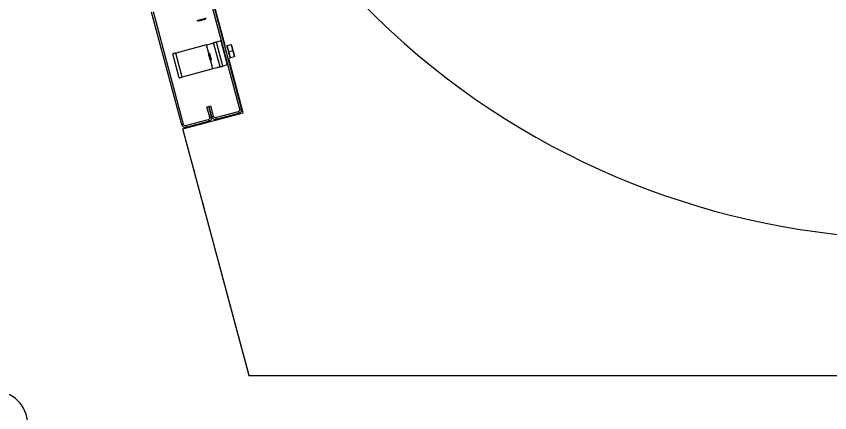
# Model space of a CAD drawing. Extents: x -264205 to -263659, y -1242401 to -1242060.
# Drawn here: x -263873.997 to -263873.375, y -1242242 to -1242241.696 of the extents above; entities that cross this region are included whole.
import ezdxf

# ---------------------------------------------------------------- set-up
doc = ezdxf.new("R2010")
doc.units = 0
doc.layers.add('SITUACIA_DSP_2D', color=7, linetype='Continuous')

msp = doc.modelspace()

# ---------------------------------------------------------------- linework, layer by layer
at = {"layer": 'SITUACIA_DSP_2D'}
for p, q in [((-263873.83765, -1242241.71864), (-263873.95419, -1242241.28368)), ((-263873.82655, -1242241.7673), (-263873.84966, -1242241.68104)), ((-263873.82517, -1242241.76693), (-263873.84828, -1242241.68067)), ((-263873.89417, -1242241.69297), (-263873.87105, -1242241.77923)), ((-263873.89279, -1242241.6926), (-263873.86968, -1242241.77886)), ((-263873.85223, -1242241.69771), (-263873.85209, -1242241.69768)), ((-263873.85943, -1242241.69964), (-263873.85938, -1242241.69963)), ((-263873.85938, -1242241.69963), (-263873.85903, -1242241.69954)), ((-263873.85903, -1242241.69954), (-263873.85839, -1242241.69936)), ((-263873.85853, -1242241.70014), (-263873.85856, -1242241.70015)), ((-263873.85825, -1242241.70006), (-263873.85853, -1242241.70014)), ((-263873.85839, -1242241.69936), (-263873.85752, -1242241.69913)), ((-263873.85768, -1242241.69991), (-263873.85825, -1242241.70006)), ((-263873.85688, -1242241.6997), (-263873.85768, -1242241.69991)), ((-263873.85752, -1242241.69913), (-263873.85649, -1242241.69886)), ((-263873.85594, -1242241.69945), (-263873.85688, -1242241.6997)), ((-263873.85649, -1242241.69886), (-263873.8554, -1242241.69856)), ((-263873.85496, -1242241.69918), (-263873.85594, -1242241.69945)), ((-263873.8554, -1242241.69856), (-263873.85434, -1242241.69828)), ((-263873.85405, -1242241.69894), (-263873.85496, -1242241.69918)), ((-263873.85434, -1242241.69828), (-263873.85341, -1242241.69803)), ((-263873.8533, -1242241.69874), (-263873.85405, -1242241.69894)), ((-263873.85341, -1242241.69803), (-263873.85268, -1242241.69783)), ((-263873.8528, -1242241.6986), (-263873.8533, -1242241.69874)), ((-263873.8526, -1242241.69855), (-263873.8528, -1242241.6986)), ((-263873.85268, -1242241.69783), (-263873.85223, -1242241.69771)), ((-263873.85259, -1242241.69855), (-263873.8526, -1242241.69855)), ((-263873.84514, -1242241.71632), (-263873.84552, -1242241.71643)), ((-263873.84473, -1242241.71621), (-263873.84514, -1242241.71632)), ((-263873.8443, -1242241.7161), (-263873.84473, -1242241.71621)), ((-263873.841, -1242241.71521), (-263873.8443, -1242241.7161)), ((-263873.83938, -1242241.73445), (-263873.8443, -1242241.7161)), ((-263873.841, -1242241.71521), (-263873.83608, -1242241.73357)), ((-263873.85201, -1242241.71816), (-263873.8755, -1242241.72446)), ((-263873.85201, -1242241.71816), (-263873.85093, -1242241.71788)), ((-263873.85023, -1242241.7248), (-263873.85201, -1242241.71816)), ((-263873.85093, -1242241.71788), (-263873.8499, -1242241.7176)), ((-263873.8499, -1242241.7176), (-263873.84895, -1242241.71734)), ((-263873.84895, -1242241.71734), (-263873.84812, -1242241.71712)), ((-263873.84812, -1242241.71712), (-263873.84743, -1242241.71694)), ((-263873.84743, -1242241.71694), (-263873.84692, -1242241.7168)), ((-263873.84692, -1242241.7168), (-263873.84661, -1242241.71672)), ((-263873.84661, -1242241.71672), (-263873.8465, -1242241.71669)), ((-263873.84646, -1242241.71668), (-263873.8465, -1242241.71669)), ((-263873.84159, -1242241.73504), (-263873.8465, -1242241.71669)), ((-263873.84634, -1242241.71664), (-263873.84646, -1242241.71668)), ((-263873.84613, -1242241.71659), (-263873.84634, -1242241.71664)), ((-263873.84586, -1242241.71652), (-263873.84613, -1242241.71659)), ((-263873.84552, -1242241.71643), (-263873.84586, -1242241.71652)), ((-263873.83661, -1242241.71836), (-263873.83659, -1242241.71846)), ((-263873.83659, -1242241.71846), (-263873.83648, -1242241.71888)), ((-263873.83648, -1242241.71888), (-263873.83628, -1242241.7196)), ((-263873.83628, -1242241.7196), (-263873.83602, -1242241.72059)), ((-263873.83603, -1242241.7187), (-263873.83308, -1242241.71791)), ((-263873.8348, -1242241.72329), (-263873.83603, -1242241.7187)), ((-263873.83602, -1242241.72059), (-263873.8357, -1242241.72177)), ((-263873.8357, -1242241.72177), (-263873.83535, -1242241.72306)), ((-263873.8348, -1242241.72329), (-263873.83185, -1242241.7225)), ((-263873.83308, -1242241.71791), (-263873.83286, -1242241.71785)), ((-263873.83308, -1242241.71791), (-263873.83225, -1242241.72011)), ((-263873.83223, -1242241.72017), (-263873.83308, -1242241.71791)), ((-263873.83286, -1242241.71785), (-263873.83288, -1242241.71785)), ((-263873.83225, -1242241.72011), (-263873.83185, -1242241.7225)), ((-263873.83185, -1242241.7225), (-263873.83223, -1242241.72017)), ((-263873.83185, -1242241.7225), (-263873.83102, -1242241.7247)), ((-263873.831, -1242241.72476), (-263873.83185, -1242241.7225)), ((-263873.87766, -1242241.72504), (-263873.8777, -1242241.72505)), ((-263873.87278, -1242241.7434), (-263873.8777, -1242241.72505)), ((-263873.87753, -1242241.725), (-263873.87766, -1242241.72504)), ((-263873.87733, -1242241.72495), (-263873.87753, -1242241.725)), ((-263873.87706, -1242241.72488), (-263873.87733, -1242241.72495)), ((-263873.87672, -1242241.72479), (-263873.87706, -1242241.72488)), ((-263873.87634, -1242241.72468), (-263873.87672, -1242241.72479)), ((-263873.87593, -1242241.72457), (-263873.87634, -1242241.72468)), ((-263873.8755, -1242241.72446), (-263873.87593, -1242241.72457)), ((-263873.87058, -1242241.74281), (-263873.8755, -1242241.72446)), ((-263873.85055, -1242241.72509), (-263873.8505, -1242241.72526)), ((-263873.8505, -1242241.72526), (-263873.85037, -1242241.72575)), ((-263873.85037, -1242241.72575), (-263873.85017, -1242241.72648)), ((-263873.85017, -1242241.72648), (-263873.84994, -1242241.72734)), ((-263873.84994, -1242241.72734), (-263873.84971, -1242241.72821)), ((-263873.84972, -1242241.72433), (-263873.84968, -1242241.7245)), ((-263873.84971, -1242241.72821), (-263873.84951, -1242241.72894)), ((-263873.84968, -1242241.7245), (-263873.84955, -1242241.72498)), ((-263873.84955, -1242241.72498), (-263873.84936, -1242241.72571)), ((-263873.84936, -1242241.72571), (-263873.84911, -1242241.72661)), ((-263873.84911, -1242241.72661), (-263873.84886, -1242241.72757)), ((-263873.84886, -1242241.72757), (-263873.84862, -1242241.72846)), ((-263873.84862, -1242241.72846), (-263873.84842, -1242241.7292)), ((-263873.83535, -1242241.72306), (-263873.835, -1242241.72438)), ((-263873.835, -1242241.72438), (-263873.83467, -1242241.72563)), ((-263873.82386, -1242241.77009), (-263873.83494, -1242241.72873)), ((-263873.83357, -1242241.72787), (-263873.8348, -1242241.72329)), ((-263873.83467, -1242241.72563), (-263873.83437, -1242241.72672)), ((-263873.83437, -1242241.72672), (-263873.83414, -1242241.7276)), ((-263873.83414, -1242241.7276), (-263873.83398, -1242241.72818)), ((-263873.83398, -1242241.72818), (-263873.83391, -1242241.72844)), ((-263873.83391, -1242241.72844), (-263873.83391, -1242241.72846)), ((-263873.83357, -1242241.72787), (-263873.83062, -1242241.72708)), ((-263873.83102, -1242241.7247), (-263873.83062, -1242241.72708)), ((-263873.83062, -1242241.72708), (-263873.831, -1242241.72476)), ((-263873.83062, -1242241.72708), (-263873.8304, -1242241.72702)), ((-263873.8304, -1242241.72702), (-263873.83042, -1242241.72703)), ((-263873.84951, -1242241.72894), (-263873.84938, -1242241.72943)), ((-263873.84938, -1242241.72943), (-263873.84934, -1242241.7296)), ((-263873.84709, -1242241.73652), (-263873.84892, -1242241.72969)), ((-263873.84842, -1242241.7292), (-263873.84829, -1242241.72967)), ((-263873.84829, -1242241.72967), (-263873.84825, -1242241.72984)), ((-263873.84154, -1242241.73503), (-263873.84142, -1242241.735)), ((-263873.84142, -1242241.735), (-263873.84121, -1242241.73494)), ((-263873.84121, -1242241.73494), (-263873.84094, -1242241.73487)), ((-263873.84094, -1242241.73487), (-263873.84061, -1242241.73478)), ((-263873.84061, -1242241.73478), (-263873.84023, -1242241.73468)), ((-263873.84023, -1242241.73468), (-263873.83981, -1242241.73457)), ((-263873.83981, -1242241.73457), (-263873.83938, -1242241.73445)), ((-263873.83608, -1242241.73357), (-263873.83938, -1242241.73445)), ((-263873.84709, -1242241.73652), (-263873.87058, -1242241.74281)), ((-263873.84602, -1242241.73623), (-263873.84709, -1242241.73652)), ((-263873.84498, -1242241.73595), (-263873.84602, -1242241.73623)), ((-263873.84403, -1242241.7357), (-263873.84498, -1242241.73595)), ((-263873.8432, -1242241.73547), (-263873.84403, -1242241.7357)), ((-263873.84251, -1242241.73529), (-263873.8432, -1242241.73547)), ((-263873.842, -1242241.73515), (-263873.84251, -1242241.73529)), ((-263873.84169, -1242241.73507), (-263873.842, -1242241.73515)), ((-263873.84159, -1242241.73504), (-263873.84169, -1242241.73507)), ((-263873.84159, -1242241.73504), (-263873.84154, -1242241.73503)), ((-263873.87278, -1242241.7434), (-263873.87274, -1242241.74339)), ((-263873.87274, -1242241.74339), (-263873.87262, -1242241.74336)), ((-263873.87262, -1242241.74336), (-263873.87241, -1242241.7433)), ((-263873.87241, -1242241.7433), (-263873.87214, -1242241.74323)), ((-263873.87214, -1242241.74323), (-263873.87181, -1242241.74314)), ((-263873.87181, -1242241.74314), (-263873.87143, -1242241.74304)), ((-263873.87143, -1242241.74304), (-263873.87101, -1242241.74293)), ((-263873.87101, -1242241.74293), (-263873.87058, -1242241.74281)), ((-263873.85158, -1242241.76565), (-263873.8502, -1242241.76528)), ((-263873.84949, -1242241.77345), (-263873.85158, -1242241.76565)), ((-263873.8502, -1242241.76528), (-263873.84883, -1242241.76491)), ((-263873.8502, -1242241.76528), (-263873.84811, -1242241.77308)), ((-263873.84811, -1242241.77308), (-263873.8502, -1242241.76528)), ((-263873.84883, -1242241.76491), (-263873.84674, -1242241.77271)), ((-263873.86992, -1242241.78244), (-263873.82386, -1242241.77009)), ((-263873.84499, -1242241.77372), (-263873.82756, -1242241.76905)), ((-263873.84462, -1242241.77509), (-263873.82719, -1242241.77042)), ((-263873.82719, -1242241.77042), (-263873.82756, -1242241.76905)), ((-263873.82655, -1242241.7673), (-263873.82517, -1242241.76693)), ((-263873.86793, -1242241.77986), (-263873.8505, -1242241.77519)), ((-263873.86756, -1242241.78124), (-263873.85013, -1242241.77657)), ((-263873.85013, -1242241.77657), (-263873.8505, -1242241.77519)), ((-263873.84949, -1242241.77345), (-263873.84811, -1242241.77308)), ((-263873.84811, -1242241.77308), (-263873.84674, -1242241.77271)), ((-263873.84499, -1242241.77372), (-263873.84462, -1242241.77509)), ((-263873.87105, -1242241.77923), (-263873.86968, -1242241.77886)), ((-263873.81937, -1242241.97111), (-263873.86992, -1242241.78244)), ((-263873.86793, -1242241.77986), (-263873.86756, -1242241.78124)), ((-263873.86193, -1242241.81327), (-263873.86142, -1242241.81462)), ((-263873.86142, -1242241.81462), (-263873.86118, -1242241.81508)), ((-263873.85456, -1242241.83978), (-263873.85454, -1242241.8403)), ((-263873.85454, -1242241.8403), (-263873.85431, -1242241.84172)), ((-263873.85431, -1242241.84172), (-263873.81964, -1242241.97111)), ((-263873.81964, -1242241.97111), (-263873.81937, -1242241.97111)), ((-263873.81937, -1242241.97111), (-263873.30521, -1242241.97111))]:
    msp.add_line(p, q, dxfattribs=at)
for centre, radius, start, end in [((-263873.30474, -1242241.26811), 0.5985, 54.56502, 305.43498), ((-263873.83577, -1242241.71967), 0.000475, 105, 195.00001), ((-263873.83383, -1242241.7269), 0.000475, 195.00001, 285), ((-263873.82792, -1242241.76767), 0.00143, 285, 15.00001), ((-263873.82792, -1242241.76767), 0.00285, 285, 15.00001), ((-263873.85087, -1242241.77382), 0.00143, 285, 15.00001), ((-263873.85087, -1242241.77382), 0.00285, 285, 15.00001), ((-263873.84536, -1242241.77234), 0.00285, 195.00001, 285), ((-263873.84536, -1242241.77234), 0.00143, 195.00001, 285), ((-263873.8683, -1242241.77849), 0.00285, 195.00001, 285), ((-263873.8683, -1242241.77849), 0.00143, 195.00001, 285), ((-263874.01385, -1242242.00811), 0.025, 0, 180)]:
    msp.add_arc(centre, radius, start, end, dxfattribs=at)

doc.saveas('drawing.dxf')
